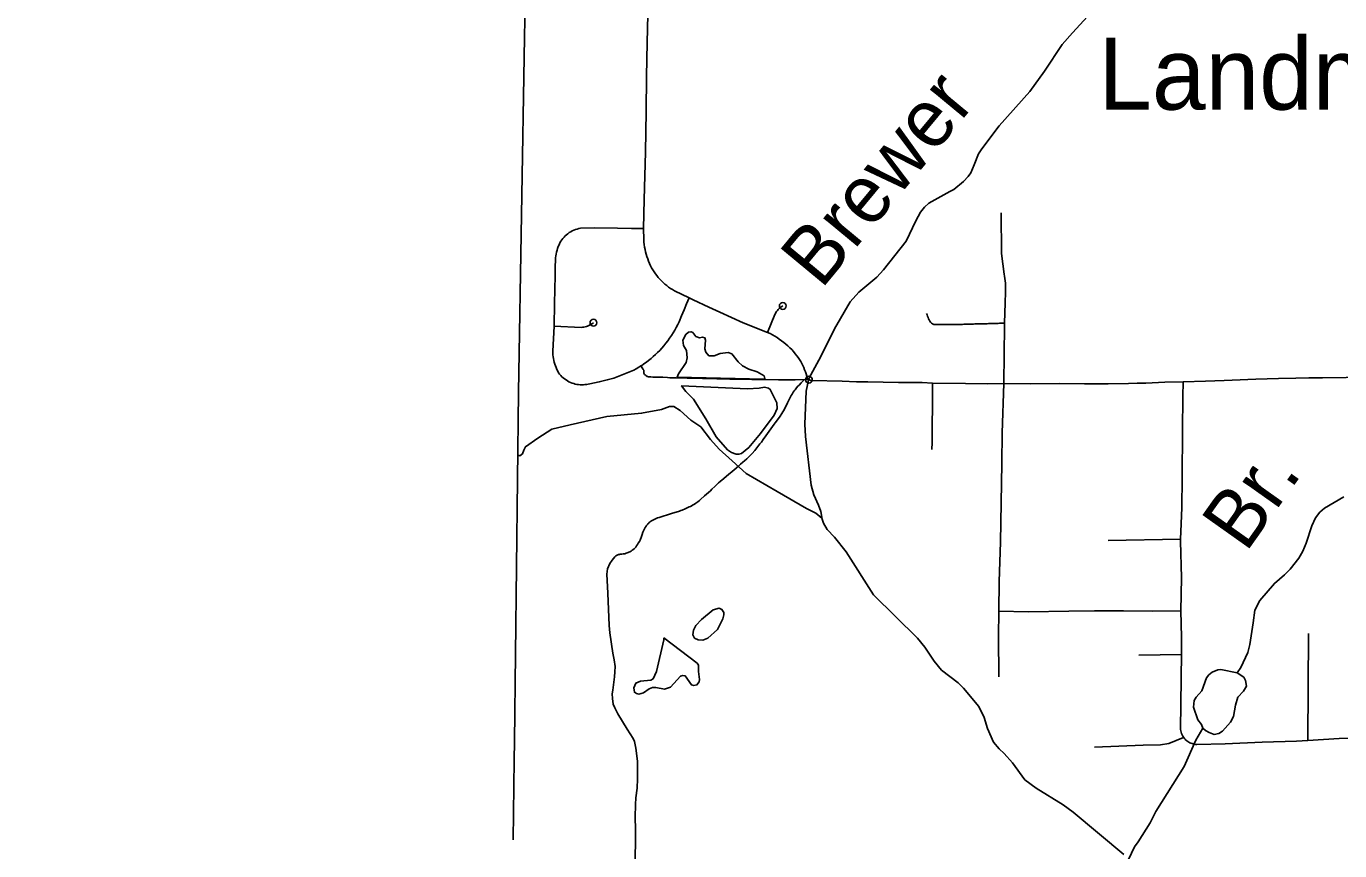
# Model space of a CAD drawing. Extents: x -19 to 366, y -4 to 359.
# Drawn here: x 150.485 to 152.307, y 180.801 to 181.945 of the extents above; entities that cross this region are included whole.
import ezdxf

# ---------------------------------------------------------------- set-up
doc = ezdxf.new("R2010")
doc.units = 0
for name, color, linetype in [('R_Alt Surface', 7, 'Continuous'), ('R_Horz Alg Annot', 7, 'Continuous'), ('R_ROW', 7, 'Continuous'), ('R_ROW Annot', 7, 'Continuous'), ('R_Temp Easement', 7, 'Continuous'), ('Sheet Fence', 7, 'Continuous'), ('T_Notes', 7, 'Continuous')]:
    doc.layers.add(name, color=color, linetype=linetype)

msp = doc.modelspace()

# ---------------------------------------------------------------- linework, layer by layer
at = {"layer": 'R_Alt Surface'}
msp.add_lwpolyline([(151.1919, 182.7162), (151.1768, 181.9546), (151.1763, 181.9295), (151.1682, 181.4374), (151.1625, 180.9528), (151.1622, 180.9274), (151.1609, 180.8167)], dxfattribs=at)
at = {"layer": 'R_ROW'}
for points in [[(151.3477, 181.9611), (151.3468, 181.9226), (151.3459, 181.8756), (151.3454, 181.8268), (151.3445, 181.7708), (151.3427, 181.7049), (151.3416, 181.6645)], [(151.8375, 181.6864), (151.8381, 181.6301), (151.8418, 181.6015), (151.8423, 181.5984), (151.8428, 181.5953), (151.8432, 181.5921), (151.8435, 181.589), (151.8436, 181.5858), (151.8437, 181.5826), (151.8437, 181.5795), (151.8435, 181.5763), (151.8431, 181.5614), (151.8424, 181.5333)], [(151.3416, 181.6645), (151.3247, 181.6649), (151.3057, 181.6651), (151.2729, 181.6657), (151.2541, 181.665), (151.2518, 181.6645), (151.2494, 181.6639), (151.2472, 181.6632), (151.2449, 181.6623), (151.2428, 181.6613), (151.2406, 181.6602), (151.2386, 181.6589), (151.2366, 181.6575), (151.2348, 181.656), (151.233, 181.6544), (151.2313, 181.6527), (151.2297, 181.6509), (151.2283, 181.649), (151.2269, 181.647), (151.2256, 181.6446), (151.2244, 181.6421), (151.2233, 181.6397), (151.2224, 181.6371), (151.2216, 181.6345), (151.2208, 181.6319), (151.2203, 181.6292), (151.2198, 181.6266), (151.2195, 181.6239), (151.2193, 181.6211), (151.219, 181.6115), (151.2189, 181.5996), (151.2179, 181.5607), (151.2178, 181.529)], [(151.3416, 181.6645), (151.3418, 181.6492), (151.3421, 181.6458), (151.3425, 181.6424), (151.343, 181.639), (151.3437, 181.6357), (151.3444, 181.6324), (151.3453, 181.6291), (151.3463, 181.6258), (151.3474, 181.6226), (151.3486, 181.6194), (151.3499, 181.6162), (151.3513, 181.6131), (151.3528, 181.6101), (151.3544, 181.6073), (151.3562, 181.6046), (151.3581, 181.6019), (151.36, 181.5993), (151.3621, 181.5968), (151.3643, 181.5944), (151.3665, 181.592), (151.3688, 181.5898), (151.3712, 181.5876), (151.3737, 181.5855), (151.3763, 181.5835), (151.3789, 181.5816), (151.3816, 181.5799), (151.3844, 181.5782), (151.4048, 181.5683)], [(151.338, 181.4739), (151.3387, 181.4743), (151.3421, 181.4767), (151.3455, 181.4791), (151.3487, 181.4816), (151.352, 181.4842), (151.3551, 181.4869), (151.3581, 181.4897), (151.3611, 181.4926), (151.364, 181.4956), (151.3668, 181.4986), (151.3697, 181.502), (151.3725, 181.5054), (151.3752, 181.5089), (151.3778, 181.5124), (151.3803, 181.5161), (151.3826, 181.5198), (151.3849, 181.5236), (151.387, 181.5275), (151.389, 181.5314), (151.3909, 181.5354), (151.3943, 181.5437), (151.3978, 181.5519), (151.4013, 181.5601), (151.4048, 181.5683)], [(151.4048, 181.5683), (151.4106, 181.5655), (151.432, 181.5554), (151.4474, 181.5488), (151.4799, 181.5339), (151.5137, 181.5206)], [(151.5137, 181.5206), (151.5238, 181.5452), (151.5245, 181.5467), (151.5253, 181.5481), (151.5262, 181.5495), (151.5272, 181.5509), (151.5282, 181.5521), (151.5294, 181.5533), (151.5306, 181.5544), (151.5319, 181.5554), (151.5333, 181.5564), (151.5347, 181.5572)], [(151.2178, 181.529), (151.255, 181.5275), (151.2569, 181.5276), (151.2587, 181.5278), (151.2606, 181.5282), (151.2624, 181.5286), (151.2641, 181.5293), (151.2659, 181.53), (151.2675, 181.5308), (151.2691, 181.5318), (151.2707, 181.5329), (151.2721, 181.534)], [(151.734, 181.5467), (151.7348, 181.5449), (151.7355, 181.5431), (151.7363, 181.5413), (151.737, 181.5395), (151.7377, 181.5378), (151.7386, 181.5361), (151.7396, 181.5346), (151.7408, 181.5332), (151.7424, 181.5322), (151.7443, 181.5316), (151.7463, 181.5314), (151.7482, 181.5313), (151.7501, 181.5313), (151.7519, 181.5313), (151.7538, 181.5313), (151.7557, 181.5313), (151.7576, 181.5313), (151.7595, 181.5314), (151.7614, 181.5314), (151.7633, 181.5314), (151.7652, 181.5314), (151.767, 181.5314), (151.7689, 181.5315), (151.7708, 181.5315), (151.7727, 181.5315), (151.7746, 181.5315), (151.7765, 181.5316), (151.7784, 181.5316), (151.7803, 181.5316), (151.7822, 181.5317), (151.7841, 181.5317), (151.786, 181.5318), (151.7879, 181.5318), (151.7898, 181.5319), (151.7916, 181.5319), (151.7936, 181.532), (151.7955, 181.532), (151.7973, 181.5321), (151.7992, 181.5321), (151.8011, 181.5322), (151.803, 181.5322), (151.8049, 181.5323), (151.8068, 181.5323), (151.8087, 181.5324), (151.8106, 181.5324), (151.8125, 181.5325), (151.8144, 181.5325), (151.8163, 181.5326), (151.8182, 181.5326), (151.8201, 181.5327), (151.822, 181.5328), (151.8239, 181.5328), (151.8258, 181.5329), (151.8277, 181.5329), (151.8296, 181.533), (151.8315, 181.533), (151.8334, 181.533), (151.8353, 181.5331), (151.8372, 181.5331), (151.839, 181.5332), (151.8424, 181.5333)], [(151.8424, 181.5333), (151.8423, 181.529), (151.8419, 181.4901), (151.8414, 181.4495)], [(151.2178, 181.529), (151.2159, 181.4945), (151.2159, 181.4919), (151.216, 181.4893), (151.2162, 181.4867), (151.2166, 181.4841), (151.2171, 181.4815), (151.2177, 181.479), (151.2184, 181.4765), (151.2193, 181.474), (151.2202, 181.4716), (151.2213, 181.4692), (151.2225, 181.4669), (151.2238, 181.4646), (151.2252, 181.4624), (151.2268, 181.4607), (151.2285, 181.459), (151.2303, 181.4574), (151.2322, 181.4559), (151.2341, 181.4546), (151.2361, 181.4533), (151.2382, 181.4521), (151.2404, 181.4511), (151.2426, 181.4502), (151.2448, 181.4494), (151.247, 181.4489), (151.2492, 181.4484), (151.2514, 181.4481), (151.2536, 181.4479), (151.2558, 181.4478), (151.2581, 181.4478), (151.2603, 181.448), (151.2625, 181.4482), (151.2647, 181.4486), (151.2669, 181.4491), (151.2802, 181.4518), (151.2913, 181.4545), (151.3006, 181.4572), (151.3075, 181.4598), (151.3144, 181.4624), (151.3212, 181.4652), (151.328, 181.468), (151.3316, 181.47), (151.3351, 181.4721), (151.338, 181.4739)], [(151.5137, 181.5206), (151.5171, 181.5189), (151.5204, 181.5172), (151.5236, 181.5153), (151.5268, 181.5133), (151.5299, 181.5112), (151.533, 181.509), (151.536, 181.5067), (151.5389, 181.5043), (151.5417, 181.5018), (151.5444, 181.4993), (151.5471, 181.4966), (151.5496, 181.4939), (151.5521, 181.491), (151.5544, 181.4881), (151.5562, 181.4855), (151.558, 181.4829), (151.5596, 181.4802), (151.5611, 181.4774), (151.5625, 181.4746), (151.5638, 181.4717), (151.565, 181.4688), (151.5661, 181.4659), (151.5671, 181.4629), (151.5679, 181.4598), (151.5681, 181.459), (151.5683, 181.4581), (151.5686, 181.4574), (151.5691, 181.4566), (151.5696, 181.4559), (151.5703, 181.4554), (151.571, 181.4549)], [(152.4405, 181.4618), (152.4276, 181.4611), (152.4, 181.4613), (152.3629, 181.4595), (152.3402, 181.459), (152.3162, 181.4581), (152.2833, 181.4575), (152.2643, 181.4575), (152.2462, 181.4571), (152.2225, 181.4566), (152.1909, 181.4554), (152.18, 181.455), (152.1691, 181.4548), (152.147, 181.454), (152.1213, 181.4528), (152.0899, 181.4518)], [(151.571, 181.4549), (151.5647, 181.455)], [(151.571, 181.4549), (151.5717, 181.4545), (151.5726, 181.4542), (151.5734, 181.454), (151.5742, 181.4539), (151.5751, 181.454), (151.6171, 181.4528), (151.6369, 181.4521), (151.6529, 181.4519), (151.6954, 181.4512), (151.728, 181.451), (151.7425, 181.4502)], [(151.7425, 181.4502), (151.7423, 181.4181), (151.7421, 181.3918), (151.7421, 181.3788), (151.7418, 181.3678), (151.7417, 181.3581)], [(151.7425, 181.4502), (151.788, 181.4494), (151.8183, 181.4492), (151.8414, 181.4495)], [(151.8414, 181.4495), (151.839, 181.3814), (151.8386, 181.3385), (151.8366, 181.2295), (151.8349, 181.175), (151.8344, 181.1337)], [(151.8414, 181.4495), (151.8778, 181.4492), (151.918, 181.4495), (151.9534, 181.4491), (151.9863, 181.449), (152.0144, 181.4497), (152.0263, 181.4499), (152.0381, 181.45), (152.0649, 181.4513), (152.0899, 181.4518)], [(152.0899, 181.4518), (152.0897, 181.4317), (152.0892, 181.3842), (152.0886, 181.3188), (152.0882, 181.277), (152.0868, 181.2444), (152.0865, 181.2337)], [(151.9859, 181.232), (152.0865, 181.2337)], [(152.0865, 181.2337), (152.0864, 181.2309), (152.0879, 181.1799), (152.087, 181.1343)], [(151.8344, 181.1337), (151.834, 181.0984), (151.8343, 181.0427)], [(151.8344, 181.1337), (151.8758, 181.133), (151.9316, 181.1338), (151.9672, 181.134)], [(151.9672, 181.134), (152.0074, 181.1343), (152.0476, 181.1337), (152.087, 181.1343)], [(152.087, 181.1343), (152.088, 181.0977), (152.0878, 181.0738)], [(152.264, 181.1029), (152.2632, 180.9545)], [(152.0878, 181.0738), (152.0875, 181.0418), (152.0868, 181.0032), (152.0862, 180.9713), (152.0864, 180.9694), (152.0868, 180.9675), (152.0872, 180.9657), (152.0879, 180.9639), (152.0886, 180.9621), (152.0895, 180.9604), (152.0905, 180.9588), (152.0916, 180.9573), (152.0927, 180.9561), (152.0939, 180.9549), (152.0952, 180.9539), (152.0965, 180.9529), (152.0979, 180.952), (152.0994, 180.9512), (152.1009, 180.9506), (152.1024, 180.95), (152.104, 180.9495), (152.1056, 180.9491), (152.1073, 180.9488), (152.1089, 180.9486), (152.1485, 180.9495), (152.1998, 180.9519), (152.2473, 180.9535), (152.2632, 180.9545)], [(151.3189, 180.9702), (151.3272, 180.9572), (151.329, 180.9531), (151.3307, 180.9437), (151.333, 180.9257), (151.3334, 180.9163), (151.3334, 180.9011), (151.3326, 180.8881), (151.331, 180.8747), (151.3305, 180.8653), (151.3302, 180.848), (151.3304, 180.8309), (151.3302, 180.776), (151.3306, 180.7231), (151.3301, 180.6923), (151.3293, 180.6764)], [(152.2632, 180.9545), (152.3065, 180.9571), (152.3382, 180.9578), (152.3779, 180.9585), (152.4112, 180.9593), (152.4393, 180.9598)]]:
    msp.add_lwpolyline(points, dxfattribs=at)
for centre in [(151.5347, 181.5572), (151.2721, 181.534), (151.571, 181.4549)]:
    msp.add_circle(centre, 0.00473, dxfattribs=at)
at = {"layer": 'R_ROW Annot'}
for points in [[(152.0878, 181.0738), (152.0286, 181.0729)], [(152.0906, 180.9586), (152.0701, 180.9503), (152.0587, 180.9485), (152.0348, 180.9479), (151.9672, 180.9449)]]:
    msp.add_lwpolyline(points, dxfattribs=at)
at = {"layer": 'R_Temp Easement'}
for points in [[(151.9572, 181.9588), (151.9366, 181.936), (151.9225, 181.92), (151.8977, 181.8829), (151.8775, 181.8546), (151.8348, 181.8071), (151.8108, 181.775), (151.8064, 181.7681), (151.8003, 181.7528)], [(151.8003, 181.7528), (151.7954, 181.742), (151.7921, 181.737), (151.7854, 181.7297), (151.7722, 181.7188), (151.7665, 181.7159), (151.7373, 181.6996), (151.7312, 181.6941), (151.726, 181.6872), (151.7194, 181.6753), (151.7061, 181.6473), (151.6744, 181.6073), (151.6653, 181.5972), (151.6403, 181.5763), (151.6281, 181.5629), (151.6063, 181.5253), (151.5875, 181.487), (151.5711, 181.4565), (151.5672, 181.439), (151.5653, 181.3932), (151.5664, 181.3762), (151.5739, 181.3084), (151.5778, 181.2951), (151.5845, 181.2809), (151.5875, 181.2718), (151.5892, 181.2614), (151.5912, 181.2557), (151.5965, 181.2471), (151.6067, 181.2365), (151.6225, 181.2161), (151.6605, 181.1565), (151.7215, 181.0964), (151.732, 181.0838), (151.7449, 181.0643), (151.7551, 181.052), (151.778, 181.0342), (151.7853, 181.027), (151.8067, 181.0016), (151.814, 180.9863), (151.8188, 180.9711), (151.8271, 180.9521), (151.8347, 180.9427), (151.842, 180.9364), (151.8536, 180.9231), (151.8705, 180.8997), (151.8861, 180.8883), (151.9236, 180.8651), (151.9377, 180.8549), (152.0077, 180.7961)], [(151.3881, 181.4582), (151.3903, 181.4629), (151.4006, 181.4789), (151.4022, 181.4852), (151.4011, 181.4954), (151.3969, 181.5023), (151.3959, 181.5097), (151.4001, 181.5178), (151.4038, 181.5207), (151.4076, 181.5215), (151.41, 181.5202), (151.4143, 181.515), (151.4191, 181.513), (151.4236, 181.5141), (151.4265, 181.513), (151.4275, 181.5098), (151.4266, 181.4978), (151.4282, 181.4931), (151.4324, 181.4878), (151.4398, 181.4882), (151.4481, 181.4912), (151.4589, 181.4925), (151.464, 181.4907), (151.4727, 181.4795), (151.4789, 181.4739), (151.4877, 181.4695), (151.4991, 181.4656), (151.5091, 181.4601), (151.5099, 181.4565), (151.509, 181.4557)], [(151.3881, 181.4582), (151.509, 181.4557)], [(151.4003, 181.4385), (151.3944, 181.4465), (151.4859, 181.4424)], [(151.4003, 181.4385), (151.4111, 181.4277), (151.4282, 181.4008), (151.4424, 181.3757), (151.458, 181.3578), (151.4636, 181.3541), (151.4699, 181.3514), (151.4739, 181.3514), (151.4776, 181.3526), (151.4877, 181.361), (151.5038, 181.3801), (151.5228, 181.4055), (151.527, 181.4147), (151.5263, 181.423), (151.5174, 181.4413), (151.5149, 181.4431), (151.5096, 181.4443), (151.502, 181.4432), (151.4859, 181.4424)], [(151.589, 181.2629), (151.5804, 181.2695), (151.5675, 181.2762), (151.5268, 181.3), (151.484, 181.3247), (151.4644, 181.3423), (151.4463, 181.3583), (151.4345, 181.3717), (151.421, 181.3893), (151.4071, 181.3986), (151.3922, 181.412), (151.3834, 181.4177), (151.3777, 181.4177), (151.3664, 181.4135), (151.339, 181.4084), (151.2905, 181.4037), (151.24, 181.3924), (151.2142, 181.3862), (151.1951, 181.3738), (151.1781, 181.3619), (151.1755, 181.357), (151.1739, 181.3522), (151.17, 181.3494), (151.1671, 181.35)], [(152.0225, 180.8068), (152.0276, 180.8135), (152.0445, 180.8402), (152.0524, 180.8556), (152.0915, 180.9182), (152.1076, 180.9547), (152.1172, 180.9716), (152.1154, 180.9763), (152.1105, 180.9829), (152.1045, 181.0004), (152.1052, 181.0097), (152.1082, 181.0145), (152.116, 181.0234), (152.1226, 181.0414), (152.1259, 181.0456), (152.1304, 181.0491), (152.1383, 181.0523), (152.1423, 181.0526), (152.1649, 181.0481), (152.1702, 181.0554), (152.1799, 181.0766), (152.1825, 181.0873), (152.187, 181.1174), (152.1897, 181.1351), (152.1963, 181.1485), (152.2166, 181.1722), (152.2308, 181.1841), (152.2386, 181.1918), (152.2506, 181.2072), (152.2563, 181.2168), (152.2608, 181.2279), (152.2687, 181.2522), (152.2736, 181.2633), (152.2799, 181.2713), (152.2862, 181.2766), (152.3131, 181.2925)], [(151.4221, 181.122), (151.4383, 181.1354), (151.4466, 181.1378), (151.4504, 181.1362), (151.4529, 181.132), (151.453, 181.1288), (151.4518, 181.1229), (151.4441, 181.1085)], [(151.4221, 181.122), (151.4143, 181.1138), (151.4108, 181.1075), (151.41, 181.1007), (151.4122, 181.0965), (151.4173, 181.0938), (151.424, 181.0933), (151.4309, 181.0963), (151.4441, 181.1085)], [(151.3696, 181.0968), (151.3698, 181.0938), (151.3595, 181.0498), (151.3548, 181.04), (151.3516, 181.0381), (151.3376, 181.0365), (151.3308, 181.0337), (151.3281, 181.0272), (151.329, 181.0213), (151.3319, 181.0193), (151.3349, 181.0186), (151.3415, 181.0206), (151.3493, 181.0261), (151.354, 181.0277), (151.3588, 181.0278), (151.3709, 181.0253), (151.3788, 181.0285), (151.3927, 181.0436), (151.3963, 181.0444), (151.3994, 181.0439), (151.4081, 181.0317), (151.4114, 181.0308), (151.4157, 181.0315), (151.4188, 181.0355), (151.4193, 181.0388), (151.4178, 181.0501), (151.418, 181.0587), (151.4162, 181.0617)], [(151.4162, 181.0617), (151.3696, 181.0968)], [(152.1172, 180.9716), (152.1212, 180.9681), (152.1262, 180.9653), (152.1329, 180.9624), (152.1398, 180.9639), (152.1447, 180.9674), (152.1556, 180.9796), (152.16, 180.9878), (152.1629, 181.0032), (152.1659, 181.0145), (152.1739, 181.0228), (152.1779, 181.0297), (152.1767, 181.0375), (152.1743, 181.042), (152.1649, 181.0481)], [(152.0141, 180.789), (152.0225, 180.8068)]]:
    msp.add_lwpolyline(points, dxfattribs=at)
at = {"layer": 'Sheet Fence'}
for points in [[(154.1159, 1.8709), (153.9063, 10.4874), (153.696, 19.1041), (153.485, 27.7209), (153.2733, 36.3378), (153.0608, 44.9549), (152.8476, 53.5721), (152.6337, 62.1894), (152.419, 70.8069), (152.2036, 79.4245), (151.9875, 88.0422), (151.7707, 96.6601), (151.5531, 105.2782), (151.3348, 113.8963), (151.1158, 122.5147), (150.8961, 131.1331), (150.6757, 139.7517), (150.4545, 148.3704), (150.2326, 156.9893), (150.0101, 165.6083), (149.7867, 174.2275), (149.5627, 182.8468), (149.338, 191.4662), (149.1125, 200.0858), (148.8864, 208.7055), (148.6595, 217.3254), (148.4319, 225.9454), (148.2037, 234.5655), (147.9747, 243.1858), (147.745, 251.8063), (147.5146, 260.4269), (147.2835, 269.0476), (147.0517, 277.6685), (146.8191, 286.2895), (146.5859, 294.9106), (146.352, 303.5319), (146.1174, 312.1534), (145.8821, 320.775), (145.6461, 329.3967), (145.4094, 338.0186), (145.172, 346.6406)], [(0, 180.8999), (7.1228, 180.9044), (14.2457, 180.9176), (21.3685, 180.9397), (28.4912, 180.9706), (35.614, 181.0103), (42.7366, 181.0589), (49.8592, 181.1163), (56.9818, 181.1825), (64.1042, 181.2575), (71.2266, 181.3414), (78.3488, 181.4341), (85.4709, 181.5357), (92.5929, 181.646), (99.7147, 181.7652), (106.8364, 181.8933), (113.9579, 182.0301), (121.0793, 182.1758), (128.2005, 182.3303), (135.3214, 182.4936), (142.4422, 182.6658), (149.5627, 182.8468), (156.683, 183.0366), (163.8031, 183.2352), (170.9229, 183.4427), (178.0425, 183.659), (185.1617, 183.8841), (192.2807, 184.1181), (199.3994, 184.3608), (206.5178, 184.6124), (213.6359, 184.8728), (220.7537, 185.1421), (227.8711, 185.4201), (234.9881, 185.707), (242.1048, 186.0027), (249.2212, 186.3073), (256.3371, 186.6206), (263.4526, 186.9428), (270.5678, 187.2738), (277.6825, 187.6136), (284.7968, 187.9622), (291.9107, 188.3197), (299.0241, 188.6859), (306.1371, 189.061), (313.2495, 189.4449), (320.3615, 189.8377), (327.4731, 190.2392), (334.5841, 190.6495), (341.6946, 191.0687)], [(0, 172.2839), (7.1335, 172.2883), (14.267, 172.3015), (21.4005, 172.3236), (28.5339, 172.3544), (35.6673, 172.3941), (42.8006, 172.4426), (49.9339, 172.4999), (57.0671, 172.566), (64.2002, 172.6409), (71.3332, 172.7246), (78.4661, 172.8172), (85.5989, 172.9186), (92.7315, 173.0287), (99.8641, 173.1477), (106.9964, 173.2755), (114.1286, 173.4122), (121.2606, 173.5576), (128.3925, 173.7119), (135.5241, 173.8749), (142.6555, 174.0468), (149.7867, 174.2275), (156.9177, 174.417), (164.0485, 174.6153), (171.179, 174.8224), (178.3092, 175.0383), (185.4392, 175.2631), (192.5688, 175.4966), (199.6982, 175.739), (206.8273, 175.9902), (213.9561, 176.2502), (221.0845, 176.5189), (228.2126, 176.7965), (235.3404, 177.083), (242.4677, 177.3782), (249.5948, 177.6822), (256.7214, 177.995), (263.8476, 178.3167), (270.9735, 178.6471), (278.0989, 178.9863), (285.2239, 179.3344), (292.3485, 179.6912), (299.4726, 180.0569), (306.5963, 180.4314), (313.7195, 180.8146), (320.8422, 181.2067), (327.9644, 181.6076), (335.0862, 182.0172), (342.2074, 182.4357)]]:
    msp.add_spline(points, degree=3, dxfattribs=at)
at = {"layer": 'T_Notes'}
for points in [[(151.5647, 181.455), (151.5521, 181.4547), (151.5489, 181.4546), (151.5457, 181.4546), (151.5288, 181.4548), (151.5109, 181.455), (151.4919, 181.4552), (151.4697, 181.4556), (151.4613, 181.4558), (151.4433, 181.4563), (151.4359, 181.4565), (151.4233, 181.4566), (151.4021, 181.457), (151.3874, 181.4574), (151.3779, 181.4576), (151.3747, 181.4578), (151.3684, 181.4582), (151.3652, 181.4584), (151.3631, 181.4584), (151.3589, 181.4583), (151.3568, 181.4583), (151.3547, 181.4585), (151.3515, 181.4587), (151.3494, 181.4588), (151.3483, 181.4589), (151.3473, 181.4591), (151.3464, 181.4595), (151.3455, 181.4601), (151.3446, 181.4608), (151.3438, 181.4615), (151.3431, 181.4623), (151.3424, 181.4631), (151.3419, 181.464), (151.3418, 181.465), (151.342, 181.4672), (151.3418, 181.4682), (151.3412, 181.4691), (151.3407, 181.47), (151.338, 181.4739)], [(151.5647, 181.455), (151.5602, 181.4505), (151.5573, 181.4474), (151.5558, 181.4459), (151.5538, 181.4435), (151.5518, 181.441), (151.5505, 181.4393), (151.5493, 181.4376), (151.5487, 181.4367), (151.5476, 181.4349), (151.5466, 181.4331), (151.5456, 181.4312), (151.5441, 181.4284), (151.5413, 181.4227), (151.5365, 181.4133), (151.5349, 181.4105), (151.5333, 181.4078), (151.531, 181.4043), (151.5274, 181.3991), (151.5242, 181.3949), (151.5229, 181.3932), (151.5112, 181.3768), (151.5075, 181.3717), (151.505, 181.3683), (151.5031, 181.3658), (151.4958, 181.3568), (151.4924, 181.3527), (151.491, 181.3511), (151.4895, 181.3496), (151.4849, 181.3453), (151.4818, 181.3424), (151.4795, 181.3403), (151.4763, 181.3375), (151.4731, 181.3347), (151.4674, 181.33), (151.4569, 181.3212), (151.4528, 181.3179), (151.448, 181.3138), (151.4456, 181.3116), (151.4433, 181.3095), (151.4403, 181.3065), (151.4365, 181.3028), (151.4343, 181.3006), (151.4319, 181.2985), (151.4262, 181.2937), (151.4207, 181.2888), (151.4191, 181.2874), (151.4167, 181.2854), (151.4141, 181.2835), (151.4124, 181.2823), (151.4115, 181.2817), (151.4097, 181.2806), (151.4079, 181.2796), (151.4069, 181.2791), (151.405, 181.2783), (151.4011, 181.2765), (151.3983, 181.2752), (151.3963, 181.2743), (151.3954, 181.2739), (151.3934, 181.2732), (151.3914, 181.2725), (151.3802, 181.2692), (151.3631, 181.2639), (151.3611, 181.2632), (151.3601, 181.2628), (151.3582, 181.2619), (151.3535, 181.2596), (151.3525, 181.2591), (151.3517, 181.2585), (151.3508, 181.2579), (151.35, 181.2572), (151.3492, 181.2565), (151.3484, 181.2558), (151.3477, 181.255), (151.347, 181.2542), (151.3457, 181.2526), (151.3451, 181.2517), (151.3439, 181.2499), (151.3428, 181.2481), (151.3423, 181.2472), (151.3418, 181.2463), (151.3414, 181.2453), (151.3407, 181.2433), (151.3398, 181.2403), (151.3388, 181.2372), (151.337, 181.2323), (151.3365, 181.2313), (151.336, 181.2305), (151.3341, 181.2279), (151.3335, 181.227), (151.333, 181.2261), (151.332, 181.2242), (151.3314, 181.2233), (151.3308, 181.2225), (151.33, 181.2217), (151.3285, 181.2203), (151.3269, 181.2189), (151.326, 181.2183), (151.3252, 181.2177), (151.3243, 181.2171)], [(151.3243, 181.2171), (151.3224, 181.2161), (151.3214, 181.2157), (151.3204, 181.2153), (151.3175, 181.2142), (151.3155, 181.2135), (151.3145, 181.2133), (151.3134, 181.2131), (151.3113, 181.2129), (151.3092, 181.2127), (151.3082, 181.2125), (151.3071, 181.2123), (151.3061, 181.212), (151.3051, 181.2116), (151.3042, 181.2111), (151.3033, 181.2105), (151.3024, 181.2098), (151.3018, 181.2089), (151.2981, 181.2045), (151.295, 181.1997), (151.2916, 181.1923), (151.2907, 181.1853), (151.2921, 181.1587), (151.2937, 181.1139), (151.295, 181.1036), (151.2991, 181.0755), (151.3008, 181.0664), (151.3022, 181.0569), (151.3016, 181.0496), (151.3013, 181.0426), (151.2988, 181.0242), (151.2983, 181.0189), (151.2985, 181.0126), (151.2996, 181.0046), (151.3019, 180.9994), (151.306, 180.9912), (151.3189, 180.9702)]]:
    msp.add_lwpolyline(points, dxfattribs=at)

# ---------------------------------------------------------------- texts
at = {"layer": 'R_Horz Alg Annot'}
msp.add_text('Landmark', height=0.1, dxfattribs=at).set_placement((151.9724, 181.8296))
at = {"layer": 'R_Temp Easement'}
for s, rotation, p in [('Brewer', 50.3537, (151.588, 181.5791)), ('Br.', 54.6596, (152.177, 181.2137))]:
    msp.add_text(s, height=0.08, rotation=rotation, dxfattribs=at).set_placement(p)

doc.saveas('drawing.dxf')
